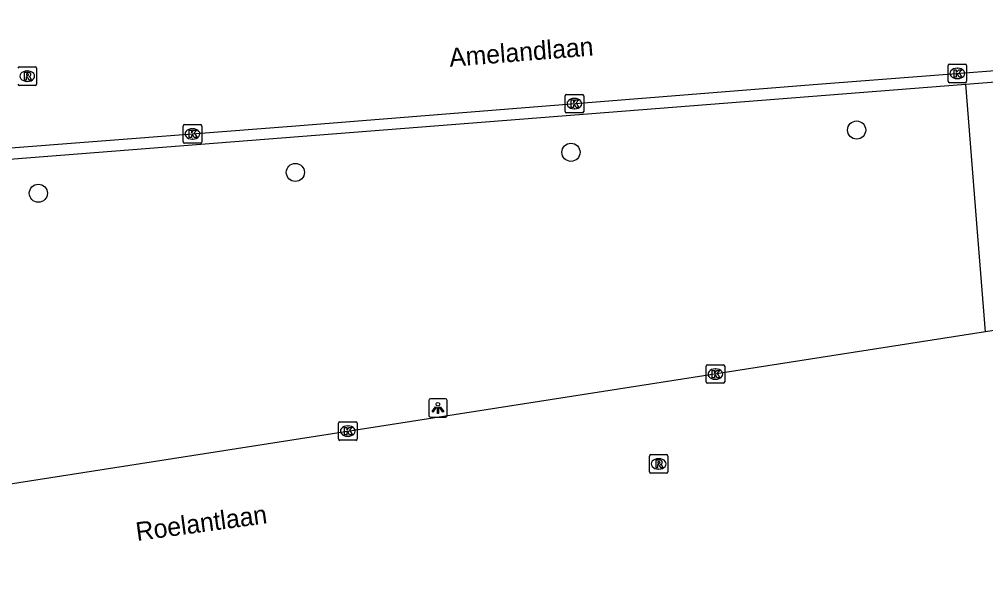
# Model space of a CAD drawing. Extents: x 159689 to 160786, y 387323 to 388339.
# Drawn here: x 160404.7 to 160456.9, y 387481.4 to 387511.5 of the extents above; entities that cross this region are included whole.
import ezdxf

# ---------------------------------------------------------------- set-up
doc = ezdxf.new("R2010")
doc.units = 0
for name, color, linetype in [('IMGEO_Berm_groen', 7, 'Continuous'), ('IMGEO_Boom', 7, 'Continuous'), ('IMGEO_Kolk', 7, 'Continuous'), ('IMGEO_Lichtpunt', 7, 'Continuous'), ('IMGEO_Openbare_ruimte_label', 7, 'Continuous'), ('IMGEO_Rijbaan_lokaal_gesloten', 7, 'Continuous'), ('IMGEO_Rijbaan_lokaal_open', 7, 'Continuous'), ('IMGEO_Rioolput', 7, 'Continuous'), ('IMGEO_Verkeerseiland_open', 7, 'Continuous')]:
    doc.layers.add(name, color=color, linetype=linetype)

msp = doc.modelspace()

# ---------------------------------------------------------------- linework, layer by layer
at = {"layer": 'IMGEO_Berm_groen'}
msp.add_lwpolyline([(160456.86, 387494.604), (160456.428, 387500), (160455.79, 387507.982)], dxfattribs=at)
at = {"layer": 'IMGEO_Boom'}
for centre in [(160449.896, 387505.497), (160434.466, 387504.295), (160419.582, 387503.208), (160405.701, 387502.084)]:
    msp.add_circle(centre, 0.489, dxfattribs=at)
at = {"layer": 'IMGEO_Kolk'}
for p, q in [((160454.833, 387508.129), (160454.833, 387508.981)), ((160454.908, 387509.055), (160455.76, 387509.055)), ((160455.834, 387508.981), (160455.834, 387508.129)), ((160455.321, 387508.835), (160455.346, 387508.835)), ((160455.76, 387508.055), (160454.908, 387508.055)), ((160455.344, 387508.275), (160455.319, 387508.275)), ((160434.23, 387507.423), (160435.082, 387507.423)), ((160434.155, 387506.497), (160434.155, 387507.349)), ((160434.643, 387507.203), (160434.668, 387507.203)), ((160435.156, 387507.349), (160435.156, 387506.497)), ((160435.082, 387506.423), (160434.23, 387506.423)), ((160434.666, 387506.643), (160434.641, 387506.643)), ((160413.525, 387504.863), (160413.525, 387505.715)), ((160413.6, 387505.789), (160414.452, 387505.789)), ((160414.013, 387505.569), (160414.038, 387505.569)), ((160414.526, 387505.715), (160414.526, 387504.863)), ((160414.452, 387504.789), (160413.6, 387504.789)), ((160414.036, 387505.009), (160414.011, 387505.009)), ((160441.845, 387492.82), (160442.697, 387492.82)), ((160441.77, 387491.894), (160441.77, 387492.746)), ((160442.258, 387492.6), (160442.283, 387492.6)), ((160442.771, 387492.746), (160442.771, 387491.894)), ((160442.697, 387491.82), (160441.845, 387491.82)), ((160442.281, 387492.04), (160442.256, 387492.04)), ((160421.914, 387488.814), (160421.914, 387489.666)), ((160421.989, 387489.74), (160422.841, 387489.74)), ((160422.915, 387489.666), (160422.915, 387488.814)), ((160422.402, 387489.52), (160422.427, 387489.52)), ((160422.841, 387488.74), (160421.989, 387488.74)), ((160422.425, 387488.96), (160422.4, 387488.96))]:
    msp.add_line(p, q, dxfattribs=at)
for points in [[(160454.833, 387508.129), (160454.833, 387508.981)], [(160454.908, 387509.055), (160455.76, 387509.055)], [(160455.834, 387508.981), (160455.834, 387508.129)], [(160455.154, 387508.755), (160455.277, 387508.755), (160455.277, 387508.604), (160455.407, 387508.755), (160455.571, 387508.755), (160455.425, 387508.604), (160455.578, 387508.355), (160455.426, 387508.355), (160455.341, 387508.519), (160455.277, 387508.452), (160455.277, 387508.355), (160455.154, 387508.355), (160455.154, 387508.755)], [(160455.76, 387508.055), (160454.908, 387508.055)], [(160434.23, 387507.423), (160435.082, 387507.423)], [(160434.155, 387506.497), (160434.155, 387507.349)], [(160434.476, 387507.123), (160434.599, 387507.123), (160434.599, 387506.972), (160434.729, 387507.123), (160434.893, 387507.123), (160434.747, 387506.972), (160434.9, 387506.723), (160434.748, 387506.723), (160434.663, 387506.887), (160434.599, 387506.82), (160434.599, 387506.723), (160434.476, 387506.723), (160434.476, 387507.123)], [(160435.156, 387507.349), (160435.156, 387506.497)], [(160435.082, 387506.423), (160434.23, 387506.423)], [(160413.525, 387504.863), (160413.525, 387505.715)], [(160413.6, 387505.789), (160414.452, 387505.789)], [(160413.846, 387505.489), (160413.969, 387505.489), (160413.969, 387505.338), (160414.099, 387505.489), (160414.263, 387505.489), (160414.117, 387505.338), (160414.27, 387505.089), (160414.118, 387505.089), (160414.033, 387505.253), (160413.969, 387505.186), (160413.969, 387505.089), (160413.846, 387505.089), (160413.846, 387505.489)], [(160414.526, 387505.715), (160414.526, 387504.863)], [(160414.452, 387504.789), (160413.6, 387504.789)], [(160441.845, 387492.82), (160442.697, 387492.82)], [(160441.77, 387491.894), (160441.77, 387492.746)], [(160442.091, 387492.52), (160442.214, 387492.52), (160442.214, 387492.369), (160442.344, 387492.52), (160442.508, 387492.52), (160442.362, 387492.369), (160442.515, 387492.12), (160442.363, 387492.12), (160442.278, 387492.284), (160442.214, 387492.217), (160442.214, 387492.12), (160442.091, 387492.12), (160442.091, 387492.52)], [(160442.771, 387492.746), (160442.771, 387491.894)], [(160442.697, 387491.82), (160441.845, 387491.82)], [(160421.914, 387488.814), (160421.914, 387489.666)], [(160421.989, 387489.74), (160422.841, 387489.74)], [(160422.915, 387489.666), (160422.915, 387488.814)], [(160422.235, 387489.44), (160422.358, 387489.44), (160422.358, 387489.289), (160422.488, 387489.44), (160422.652, 387489.44), (160422.506, 387489.289), (160422.659, 387489.04), (160422.507, 387489.04), (160422.422, 387489.204), (160422.358, 387489.137), (160422.358, 387489.04), (160422.235, 387489.04), (160422.235, 387489.44)], [(160422.841, 387488.74), (160421.989, 387488.74)]]:
    msp.add_lwpolyline(points, dxfattribs=at)
for centre, start, end in [((160454.91, 387508.979), 91.552, 178.448), ((160454.91, 387508.979), 91.552, 178.448), ((160455.758, 387508.979), 1.552, 88.448), ((160455.758, 387508.979), 1.552, 88.448), ((160454.91, 387508.131), 181.552, 268.448), ((160454.91, 387508.131), 181.552, 268.448), ((160455.758, 387508.131), 271.552, 358.448), ((160455.758, 387508.131), 271.552, 358.448), ((160434.232, 387507.347), 91.552, 178.448), ((160434.232, 387507.347), 91.552, 178.448), ((160435.08, 387507.347), 1.552, 88.448), ((160435.08, 387507.347), 1.552, 88.448), ((160434.232, 387506.499), 181.552, 268.448), ((160434.232, 387506.499), 181.552, 268.448), ((160435.08, 387506.499), 271.552, 358.448), ((160435.08, 387506.499), 271.552, 358.448), ((160413.602, 387505.713), 91.552, 178.448), ((160413.602, 387505.713), 91.552, 178.448), ((160414.45, 387505.713), 1.552, 88.448), ((160414.45, 387505.713), 1.552, 88.448), ((160413.602, 387504.865), 181.552, 268.448), ((160413.602, 387504.865), 181.552, 268.448), ((160414.45, 387504.865), 271.552, 358.448), ((160414.45, 387504.865), 271.552, 358.448), ((160441.847, 387492.744), 91.552, 178.448), ((160441.847, 387492.744), 91.552, 178.448), ((160442.695, 387492.744), 1.552, 88.448), ((160442.695, 387492.744), 1.552, 88.448), ((160441.847, 387491.896), 181.552, 268.448), ((160441.847, 387491.896), 181.552, 268.448), ((160442.695, 387491.896), 271.552, 358.448), ((160442.695, 387491.896), 271.552, 358.448), ((160421.991, 387489.664), 91.552, 178.448), ((160421.991, 387489.664), 91.552, 178.448), ((160422.839, 387489.664), 1.552, 88.448), ((160422.839, 387489.664), 1.552, 88.448), ((160421.991, 387488.816), 181.552, 268.448), ((160421.991, 387488.816), 181.552, 268.448), ((160422.839, 387488.816), 271.552, 358.448), ((160422.839, 387488.816), 271.552, 358.448)]:
    msp.add_arc(centre, 0.0765, start, end, dxfattribs=at)
for centre, major_axis, ratio, start_param, end_param in [((160455.32, 387508.555), (-0.387, 0.002), 0.722429, 4.712389, 7.853982), ((160455.345, 387508.555), (-0.39, 0.002), 0.717154, 1.570796, 4.712389), ((160434.642, 387506.923), (-0.387, 0.002), 0.722429, 4.712389, 7.853982), ((160434.667, 387506.923), (-0.39, 0.002), 0.717154, 1.570796, 4.712389), ((160414.012, 387505.289), (-0.387, 0.002), 0.722429, 4.712389, 7.853982), ((160414.037, 387505.289), (-0.39, 0.002), 0.717154, 1.570796, 4.712389), ((160442.257, 387492.32), (-0.387, 0.002), 0.722429, 4.712389, 7.853982), ((160442.282, 387492.32), (-0.39, 0.002), 0.717154, 1.570796, 4.712389), ((160422.401, 387489.24), (-0.387, 0.002), 0.722429, 4.712389, 7.853982), ((160422.426, 387489.24), (-0.39, 0.002), 0.717154, 1.570796, 4.712389)]:
    msp.add_ellipse(centre, major_axis=major_axis, ratio=ratio, start_param=start_param, end_param=end_param, dxfattribs=at)
at = {"layer": 'IMGEO_Lichtpunt'}
for p, q in [((160426.782, 387490.892), (160426.782, 387490.085)), ((160426.782, 387490.892), (160426.782, 387490.085)), ((160427.684, 387490.987), (160426.876, 387490.987)), ((160427.684, 387490.987), (160426.876, 387490.987)), ((160427.778, 387490.085), (160427.778, 387490.892)), ((160427.778, 387490.085), (160427.778, 387490.892)), ((160426.876, 387489.991), (160427.684, 387489.991)), ((160426.876, 387489.991), (160427.684, 387489.991))]:
    msp.add_line(p, q, dxfattribs=at)
for points in [[(160427.156, 387490.556), (160427.195, 387490.528), (160427.007, 387490.266), (160426.969, 387490.293), (160427.156, 387490.556)], [(160427.258, 387490.508), (160427.305, 387490.508), (160427.305, 387490.186), (160427.258, 387490.186), (160427.258, 387490.508)], [(160427.368, 387490.528), (160427.406, 387490.555), (160427.593, 387490.293), (160427.554, 387490.265), (160427.368, 387490.528)]]:
    msp.add_lwpolyline(points, dxfattribs=at)
msp.add_circle((160427.281, 387490.69), 0.0994, dxfattribs=at)
for centre, start, end in [((160426.876, 387490.892), 90, 180), ((160426.876, 387490.892), 90, 180), ((160427.684, 387490.892), 0, 90), ((160427.684, 387490.892), 0, 90), ((160426.876, 387490.085), 180, 270), ((160426.876, 387490.085), 180, 270), ((160427.684, 387490.085), 270, 0), ((160427.684, 387490.085), 270, 360)]:
    msp.add_arc(centre, 0.0946, start, end, dxfattribs=at)
at = {"layer": 'IMGEO_Rijbaan_lokaal_gesloten'}
for points in [[(160475.807, 387497.58), (160474.859, 387497.427), (160456.86, 387494.604)], [(160456.86, 387494.604), (160376.514, 387482.056), (160371.509, 387481.54), (160368.475, 387481.431), (160363.695, 387481.434), (160353.013, 387481.721)]]:
    msp.add_lwpolyline(points, dxfattribs=at)
at = {"layer": 'IMGEO_Rijbaan_lokaal_open'}
msp.add_lwpolyline([(160377.627, 387502.464), (160392.992, 387503.664), (160419.377, 387505.703), (160447.78, 387507.972), (160472.593, 387509.89), (160491.106, 387511.353), (160492.852, 387511.476)], dxfattribs=at)
at = {"layer": 'IMGEO_Rioolput'}
for p, q in [((160404.674, 387508.906), (160405.526, 387508.906)), ((160405.087, 387508.686), (160405.112, 387508.686)), ((160405.6, 387508.832), (160405.6, 387507.98)), ((160405.11, 387508.126), (160405.085, 387508.126)), ((160405.526, 387507.906), (160404.674, 387507.906)), ((160438.705, 387487.04), (160438.705, 387487.892)), ((160438.78, 387487.966), (160439.632, 387487.966)), ((160439.193, 387487.746), (160439.218, 387487.746)), ((160439.706, 387487.892), (160439.706, 387487.04)), ((160439.216, 387487.186), (160439.191, 387487.186)), ((160439.632, 387486.966), (160438.78, 387486.966))]:
    msp.add_line(p, q, dxfattribs=at)
for points in [[(160404.674, 387508.906), (160405.526, 387508.906)], [(160405.188, 387508.604), (160404.936, 387508.606), (160404.936, 387508.206)], [(160405.114, 387508.525), (160405.06, 387508.525), (160405.06, 387508.444)], [(160405.06, 387508.444), (160405.112, 387508.444)], [(160405.6, 387508.832), (160405.6, 387507.98)], [(160404.936, 387508.206), (160405.06, 387508.206), (160405.06, 387508.368), (160405.071, 387508.368)], [(160405.118, 387508.339), (160405.189, 387508.206), (160405.329, 387508.206), (160405.264, 387508.332)], [(160405.526, 387507.906), (160404.674, 387507.906)], [(160438.705, 387487.04), (160438.705, 387487.892)], [(160438.78, 387487.966), (160439.632, 387487.966)], [(160439.294, 387487.664), (160439.042, 387487.666), (160439.042, 387487.266)], [(160439.22, 387487.585), (160439.166, 387487.585), (160439.166, 387487.504)], [(160439.706, 387487.892), (160439.706, 387487.04)], [(160439.042, 387487.266), (160439.166, 387487.266), (160439.166, 387487.428), (160439.177, 387487.428)], [(160439.166, 387487.504), (160439.218, 387487.504)], [(160439.224, 387487.399), (160439.295, 387487.266), (160439.435, 387487.266), (160439.37, 387487.392)], [(160439.632, 387486.966), (160438.78, 387486.966)]]:
    msp.add_lwpolyline(points, dxfattribs=at)
for centre, radius, start, end in [((160404.676, 387508.83), 0.0765, 91.552, 178.448), ((160404.676, 387508.83), 0.0765, 91.552, 178.448), ((160405.096, 387508.633), 0.19, 274.7715, 282.9687), ((160405.12, 387508.429), 0.0964, 77.0061, 93.1865), ((160405.134, 387508.486), 0.0378, 276.6634, 79.6772), ((160405.187, 387508.494), 0.109, 350.3612, 89.416), ((160405.185, 387508.494), 0.112, 277.5842, 350.9817), ((160405.524, 387508.83), 0.0765, 1.552, 88.448), ((160405.524, 387508.83), 0.0765, 1.552, 88.448), ((160404.676, 387507.982), 0.0765, 181.552, 268.448), ((160404.676, 387507.982), 0.0765, 181.552, 268.448), ((160405.07, 387508.315), 0.0533, 26.0293, 88.6989), ((160405.169, 387508.279), 0.108, 29.5134, 73.7905), ((160405.524, 387507.982), 0.0765, 271.552, 358.448), ((160405.524, 387507.982), 0.0765, 271.552, 358.448), ((160438.782, 387487.89), 0.0765, 91.552, 178.448), ((160438.782, 387487.89), 0.0765, 91.552, 178.448), ((160439.226, 387487.489), 0.0964, 77.0061, 93.1865), ((160439.24, 387487.546), 0.0378, 276.6634, 79.6772), ((160439.293, 387487.554), 0.109, 350.3612, 89.416), ((160439.63, 387487.89), 0.0765, 1.552, 88.448), ((160439.63, 387487.89), 0.0765, 1.552, 88.448), ((160439.176, 387487.375), 0.0533, 26.0293, 88.6989), ((160439.202, 387487.693), 0.19, 274.7715, 282.9687), ((160439.291, 387487.554), 0.112, 277.5842, 350.9817), ((160439.275, 387487.339), 0.108, 29.5134, 73.7905), ((160438.782, 387487.042), 0.0765, 181.552, 268.448), ((160438.782, 387487.042), 0.0765, 181.552, 268.448), ((160439.63, 387487.042), 0.0765, 271.552, 358.448), ((160439.63, 387487.042), 0.0765, 271.552, 358.448)]:
    msp.add_arc(centre, radius, start, end, dxfattribs=at)
for centre, major_axis, ratio, start_param, end_param in [((160405.086, 387508.406), (-0.387, 0.002), 0.722429, 4.712389, 7.853982), ((160405.111, 387508.406), (-0.39, 0.002), 0.717154, 1.570796, 4.712389), ((160439.192, 387487.466), (-0.387, 0.002), 0.722429, 4.712389, 7.853982), ((160439.217, 387487.466), (-0.39, 0.002), 0.717154, 1.570796, 4.712389)]:
    msp.add_ellipse(centre, major_axis=major_axis, ratio=ratio, start_param=start_param, end_param=end_param, dxfattribs=at)
at = {"layer": 'IMGEO_Verkeerseiland_open'}
for points in [[(160455.79, 387507.982), (160493.179, 387510.915)], [(160398.613, 387503.497), (160455.79, 387507.982)]]:
    msp.add_lwpolyline(points, dxfattribs=at)

# ---------------------------------------------------------------- texts
at = {"layer": 'IMGEO_Openbare_ruimte_label'}
for s, rotation, p in [('Amelandlaan', 4.5305, (160427.928, 387508.909)), ('Roelantlaan', 7.7574, (160411.032, 387483.304))]:
    msp.add_text(s, height=1, rotation=rotation, dxfattribs=at).set_placement(p)

doc.saveas('drawing.dxf')
